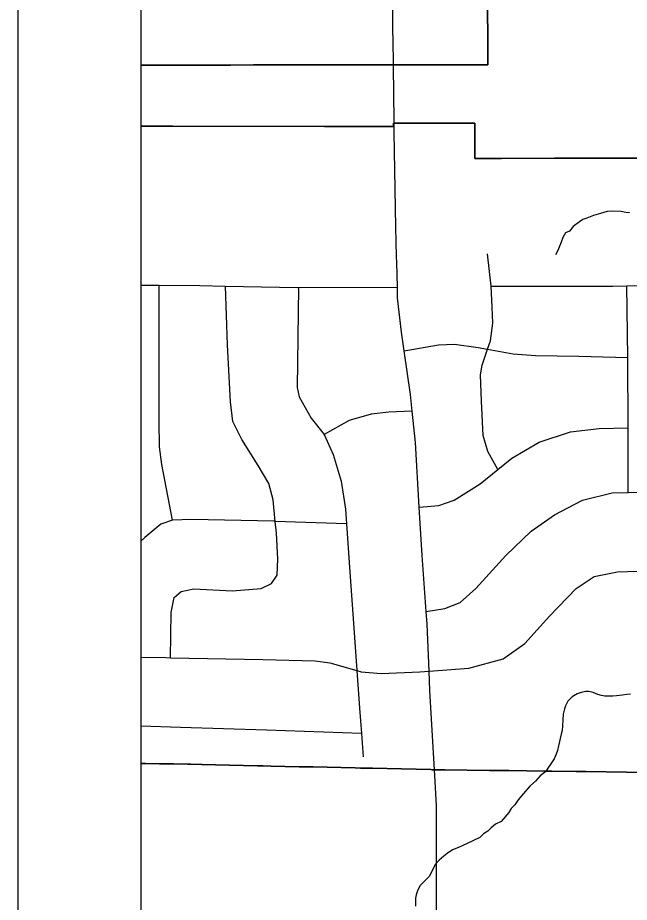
# Model space of a CAD drawing. Extents: x 0 to 34, y 0 to 22.
# Drawn here: x 2 to 2.497, y 18.646 to 19.364 of the extents above; entities that cross this region are included whole.
import ezdxf

# ---------------------------------------------------------------- set-up
doc = ezdxf.new("R2010")
doc.units = 0
for name, color, linetype in [('Default', 7, 'Continuous'), ('GM_X_City_Street', 7, 'Continuous'), ('GM_X_Minor_River', 7, 'Continuous'), ('GM_X_State_Route', 7, 'Continuous'), ('GM_X_Township_Road', 7, 'Continuous'), ('SH_Data', 7, 'Continuous')]:
    doc.layers.add(name, color=color, linetype=linetype)

msp = doc.modelspace()

# ---------------------------------------------------------------- linework, layer by layer
at = {"layer": 'Default'}
msp.add_lwpolyline([(2.1, 19.52883), (2.1, 18.51562), (3.03099, 18.49904), (3.02863, 19.51298)], close=True, dxfattribs=at)
at = {"layer": 'GM_X_City_Street'}
for points in [[(2.30517, 19.32465), (2.30512, 19.32961), (2.30481, 19.35643), (2.30446, 19.40469), (2.30421, 19.43958), (2.30471, 19.5185)], [(2.30573, 19.27498), (2.30567, 19.27995), (2.30517, 19.32465)], [(2.33414, 18.83352), (2.33258, 18.87163), (2.33184, 18.8818), (2.32852, 18.92749), (2.32621, 18.96652), (2.32311, 19.01906), (2.32053, 19.04463), (2.31917, 19.05822), (2.3139, 19.09346), (2.31161, 19.10882), (2.30862, 19.13658), (2.30841, 19.14536), (2.30793, 19.16522), (2.30781, 19.17019), (2.30724, 19.19392), (2.30577, 19.27101), (2.30573, 19.27498)], [(2.39004, 18.99729), (2.38176, 19.01173), (2.37817, 19.02469), (2.37671, 19.0528), (2.3759, 19.07408), (2.37716, 19.08202), (2.38155, 19.09479), (2.38391, 19.10166), (2.38603, 19.11606), (2.38547, 19.12897), (2.38459, 19.14607), (2.38158, 19.17231)], [(2.1, 19.14698), (2.11504, 19.14685), (2.14803, 19.14657), (2.16888, 19.14616), (2.22724, 19.145), (2.22801, 19.14501), (2.30841, 19.14536)], [(2.12577, 18.95596), (2.11697, 19.00126), (2.1153, 19.01572), (2.11486, 19.03622), (2.11504, 19.14685)], [(2.12403, 18.84436), (2.1246, 18.88119), (2.12705, 18.8933), (2.13282, 18.89815), (2.14309, 18.90027), (2.17415, 18.89867), (2.19768, 18.9006), (2.20608, 18.90465), (2.21074, 18.91141), (2.21133, 18.92469), (2.21013, 18.94558), (2.20921, 18.95508), (2.20752, 18.97257), (2.20393, 18.98592), (2.19544, 19.00047), (2.18212, 19.02155), (2.17476, 19.03608), (2.17273, 19.05206), (2.17041, 19.09841), (2.16888, 19.14616)], [(2.22801, 19.14501), (2.22712, 19.06377), (2.22852, 19.05616), (2.2385, 19.03892), (2.2489, 19.02548), (2.25624, 19.00943), (2.26272, 18.98769), (2.26616, 18.96487), (2.267, 18.95318), (2.26928, 18.92154), (2.27365, 18.86074), (2.27554, 18.83391), (2.2777, 18.80336), (2.27914, 18.78295), (2.28049, 18.76383)], [(2.38459, 19.14607), (2.48317, 19.14612), (2.49488, 19.1463), (2.52672, 19.14681), (2.52978, 19.14672)], [(2.49577, 18.97855), (2.49579, 19.0309), (2.49554, 19.08822), (2.49488, 19.1463)], [(2.3139, 19.09346), (2.34177, 19.0985), (2.35467, 19.09907), (2.37397, 19.09612), (2.38155, 19.09479), (2.40232, 19.09114), (2.4205, 19.08973), (2.45574, 19.0892), (2.49554, 19.08822)], [(2.32053, 19.04463), (2.3015, 19.04368), (2.28707, 19.04199), (2.26917, 19.03695), (2.2489, 19.02548)], [(2.32621, 18.96652), (2.34203, 18.96791), (2.35461, 18.97228), (2.37567, 18.98562), (2.39004, 18.99729), (2.40139, 19.0065), (2.42358, 19.01945), (2.44911, 19.0278), (2.47228, 19.03049), (2.49579, 19.0309)], [(2.33184, 18.8818), (2.34681, 18.88432), (2.3594, 18.88907), (2.37208, 18.90064), (2.39638, 18.92723), (2.41716, 18.94704), (2.43594, 18.96043), (2.45887, 18.97223), (2.48285, 18.97833), (2.49577, 18.97855), (2.51894, 18.97894)], [(2.267, 18.95318), (2.20921, 18.95508), (2.20838, 18.9551), (2.1413, 18.95648), (2.12577, 18.95596), (2.11622, 18.95268), (2.10317, 18.94187), (2.1, 18.9391)], [(2.1, 18.84483), (2.12024, 18.84444), (2.12403, 18.84436), (2.19907, 18.84287), (2.24152, 18.84186), (2.25362, 18.84016), (2.27554, 18.83391), (2.27891, 18.83295), (2.29519, 18.83157), (2.32668, 18.83299), (2.33414, 18.83352), (2.36653, 18.83581), (2.39432, 18.84337), (2.41196, 18.85601), (2.43201, 18.87811), (2.45359, 18.90056), (2.46815, 18.91021), (2.48716, 18.91411), (2.5194, 18.91514)], [(2.33854, 18.75345), (2.33478, 18.81769), (2.33414, 18.83352)], [(2.27914, 18.78295), (2.20197, 18.78551), (2.13225, 18.78769), (2.1, 18.78882)], [(2.34057, 18.50211), (2.34024, 18.61393), (2.34024, 18.72435), (2.33854, 18.75345)]]:
    msp.add_lwpolyline(points, dxfattribs=at)
at = {"layer": 'GM_X_Minor_River'}
for points in [[(2.497, 19.20549), (2.49397, 19.20592), (2.48981, 19.20675), (2.48336, 19.20687), (2.4788, 19.20657), (2.47346, 19.20514), (2.46773, 19.20335), (2.46237, 19.20116), (2.45894, 19.20008), (2.45625, 19.19823), (2.45125, 19.19452), (2.44814, 19.19077), (2.44507, 19.1893), (2.44273, 19.18555), (2.44152, 19.18176), (2.43874, 19.17497), (2.43678, 19.17159)], [(2.49775, 18.81471), (2.49471, 18.81439), (2.49129, 18.81407), (2.48634, 18.81339), (2.4833, 18.81307), (2.47685, 18.81318), (2.4742, 18.81361), (2.47118, 18.81442), (2.46741, 18.81601), (2.46401, 18.81683), (2.46135, 18.81688), (2.45755, 18.81619), (2.45449, 18.8151), (2.45027, 18.81252), (2.44679, 18.80916), (2.44482, 18.80539), (2.44401, 18.80274), (2.44317, 18.79858), (2.44271, 18.79402), (2.44262, 18.78908), (2.44217, 18.78529), (2.44136, 18.78226), (2.43928, 18.7728), (2.43845, 18.76901), (2.43726, 18.76599), (2.43567, 18.76222), (2.43294, 18.75809), (2.4306, 18.75471), (2.42903, 18.75207), (2.42441, 18.74835), (2.42053, 18.74424), (2.4159, 18.74014), (2.41086, 18.73415), (2.40659, 18.72891), (2.40385, 18.72477), (2.40076, 18.72179), (2.39881, 18.71878), (2.3926, 18.71129), (2.388, 18.70909), (2.38453, 18.70611), (2.38182, 18.7035), (2.37837, 18.70128), (2.37528, 18.69829), (2.36455, 18.69316), (2.35805, 18.69024), (2.35308, 18.68842), (2.34885, 18.68546), (2.34615, 18.68323), (2.34229, 18.67987), (2.33919, 18.67651), (2.33446, 18.66709), (2.32673, 18.65925), (2.32475, 18.6551), (2.32355, 18.6517), (2.32312, 18.64905), (2.323, 18.64259)]]:
    msp.add_lwpolyline(points, dxfattribs=at)
at = {"layer": 'GM_X_State_Route'}
for points in [[(2.1, 19.52917), (2.1, 19.3256), (2.11017, 19.32561), (2.11711, 19.32561), (2.12079, 19.32561), (2.12933, 19.32562), (2.1356, 19.32562), (2.14195, 19.32562), (2.15415, 19.32563), (2.17275, 19.32564), (2.1914, 19.32565), (2.20996, 19.32566), (2.22872, 19.32566), (2.30297, 19.3257), (2.30429, 19.3257), (2.30676, 19.32571), (2.36118, 19.32584), (2.38187, 19.32589), (2.38179, 19.33808), (2.38176, 19.34205), (2.38153, 19.3765)], [(2.38153, 19.3765), (2.38176, 19.34205), (2.38179, 19.33808), (2.38187, 19.32589), (2.36118, 19.32584), (2.30676, 19.32571), (2.30429, 19.3257), (2.30297, 19.3257), (2.22872, 19.32566), (2.20996, 19.32566), (2.1914, 19.32565), (2.17275, 19.32564), (2.15415, 19.32563), (2.14195, 19.32562), (2.1356, 19.32562), (2.12933, 19.32562), (2.12079, 19.32561), (2.11711, 19.32561), (2.11017, 19.32561), (2.1, 19.3256), (2.1, 19.27608), (2.12612, 19.27603), (2.24925, 19.27577), (2.30329, 19.27565), (2.30518, 19.27565), (2.30517, 19.27835), (2.30706, 19.27836), (2.36127, 19.27849), (2.36621, 19.2785), (2.37117, 19.27852), (2.37135, 19.24974), (2.37945, 19.24976), (2.39307, 19.24979), (2.43588, 19.2499), (2.47296, 19.24999), (2.49635, 19.25005), (2.52713, 19.25012)], [(2.52713, 19.25012), (2.49635, 19.25005), (2.47296, 19.24999), (2.43588, 19.2499), (2.39307, 19.24979), (2.37945, 19.24976), (2.37135, 19.24974), (2.37117, 19.27852), (2.36621, 19.2785), (2.36127, 19.27849), (2.30706, 19.27836), (2.30517, 19.27835), (2.30518, 19.27565), (2.30329, 19.27565), (2.24925, 19.27577), (2.12612, 19.27603), (2.1, 19.27608), (2.1, 18.75856), (2.10376, 18.75848), (2.11512, 18.75827), (2.11884, 18.7582), (2.12648, 18.75806), (2.13784, 18.75786), (2.14067, 18.75781), (2.1492, 18.75766), (2.14975, 18.75765), (2.16057, 18.75741), (2.17193, 18.75715), (2.18329, 18.7569), (2.19465, 18.75664), (2.19944, 18.75653), (2.20601, 18.75639), (2.21737, 18.75613), (2.22873, 18.75588), (2.24009, 18.75562), (2.25145, 18.75537), (2.26281, 18.75511), (2.27406, 18.75486), (2.27856, 18.75476), (2.28807, 18.75454), (2.31184, 18.75401), (2.3356, 18.75348), (2.33655, 18.75345), (2.34129, 18.7534), (2.34154, 18.7534), (2.34603, 18.75334), (2.34701, 18.75333), (2.38327, 18.75287), (2.39905, 18.75268), (2.41355, 18.75249), (2.42886, 18.7523), (2.43382, 18.75224), (2.45367, 18.75199), (2.46156, 18.75189), (2.49442, 18.75148), (2.52656, 18.75107)], [(2.52656, 18.75107), (2.49442, 18.75148), (2.46156, 18.75189), (2.45367, 18.75199), (2.43382, 18.75224), (2.42886, 18.7523), (2.41355, 18.75249), (2.39905, 18.75268), (2.38327, 18.75287), (2.34701, 18.75333), (2.34603, 18.75334), (2.34129, 18.7534), (2.33655, 18.75345), (2.3356, 18.75348), (2.31184, 18.75401), (2.28807, 18.75454), (2.27856, 18.75476), (2.27406, 18.75486), (2.26281, 18.75511), (2.25145, 18.75537), (2.24009, 18.75562), (2.22873, 18.75588), (2.21737, 18.75613), (2.20601, 18.75639), (2.19944, 18.75653), (2.19465, 18.75664), (2.18329, 18.7569), (2.17193, 18.75715), (2.16057, 18.75741), (2.14975, 18.75765), (2.1492, 18.75766), (2.14067, 18.75781), (2.13784, 18.75786), (2.12648, 18.75806), (2.11884, 18.7582), (2.11512, 18.75827), (2.10376, 18.75848), (2.1, 18.75856), (2.1, 18.04831)]]:
    msp.add_lwpolyline(points, dxfattribs=at)
at = {"layer": 'GM_X_Township_Road'}
msp.add_lwpolyline([(2.1, 20.9), (2.1, 17.49402)], dxfattribs=at)
at = {"layer": 'SH_Data'}
for p, q in [((2, 21), (2, 14)), ((2.1, 20.9), (2.1, 14.1))]:
    msp.add_line(p, q, dxfattribs=at)

doc.saveas('drawing.dxf')
